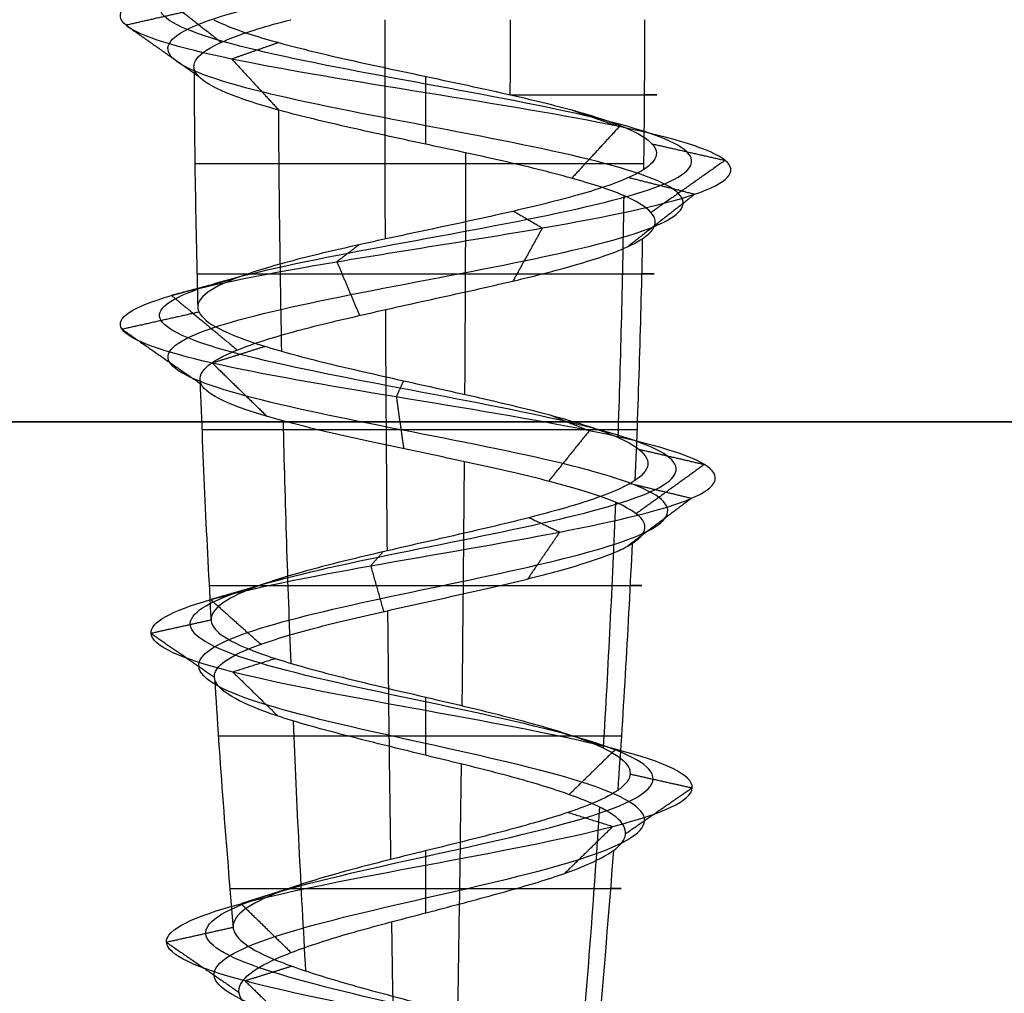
# Model space of a CAD drawing. Header units: millimetres. Extents: x -206 to 214, y -182 to 189.
# Tile 42 of 656: x -130.22 to -124.38, y 129.64 to 135.42. Entities that reach past the tile are written whole.
import ezdxf

# ---------------------------------------------------------------- set-up
doc = ezdxf.new("R2010")
doc.units = ezdxf.units.MM
doc.layers.add('Default', color=7, linetype='Continuous', true_color=0x000000)
doc.layers.add('Screw', color=7, linetype='Continuous', true_color=0xffffff)

msp = doc.modelspace()

# ---------------------------------------------------------------- linework, layer by layer
at = {"layer": 'Default'}
for points in [[(-204.8113, 133.0307, 1114.5033), (4.1887, 133.0307, 1114.5033), (213.1887, 133.0307, 1114.5033)], [(213.1887, 133.0307, 714.5033), (4.1887, 133.0307, 714.5033), (-204.8113, 133.0307, 714.5033)]]:
    msp.add_open_spline(points, degree=2, dxfattribs=at)
at = {"layer": 'Screw', "color": 7, "true_color": 0xffffff, "extrusion": (0.984564, 9.33495e-14, -0.175023)}
for start, end in [(268.803567, 270), (267.101632, 268.418832), (265.414268, 266.774917), (263.723721, 265.073236)]:
    msp.add_arc((135.4167, 748.9498, -252.1182), 62.3281, start, end, dxfattribs=at)
at = {"layer": 'Screw', "color": 7, "true_color": 0xffffff, "extrusion": (-0.930504, -9.33495e-14, 0.366281)}
msp.add_arc((-135.4167, 563.5937, 383.202), 62.3281, 89.590282, 90, dxfattribs=at)
at = {"layer": 'Screw', "color": 7, "true_color": 0xffffff, "extrusion": (-0.326888, 3.09932e-14, -0.945063)}
msp.add_arc((-135.4167, 417.5938, -640.0861), 62.3281, 270, 270.818715, dxfattribs=at)
at = {"layer": 'Screw', "color": 7, "true_color": 0xffffff, "extrusion": (0.018848, -1.78709e-15, 0.999822)}
for start, end in [(90.260206, 91.57383), (91.96827, 93.281896)]:
    msp.add_arc((135.4167, 80.4346, 718.9661), 62.3281, start, end, dxfattribs=at)
at = {"layer": 'Screw', "color": 7, "true_color": 0xffffff, "extrusion": (0, 1, 0)}
for centre, radius, start, end in [((127.8113, 721.5033, 134.9714), 1.3733, 111.40935, 199.08), ((127.8113, 721.5033, 134.5607), 1.369, 199.08, 1.08), ((127.8113, 721.5033, 133.9077), 1.3566, 1.08, 199.08), ((127.8113, 721.5033, 132.982), 1.3273, 199.08, 1.08), ((127.8113, 721.5033, 132.059), 1.2844, 1.08, 199.08), ((127.8113, 721.5033, 131.1658), 1.2298, 199.08, 1.08), ((127.8113, 721.5033, 130.261), 1.1613, 1.08, 199.08)]:
    msp.add_arc(centre, radius, start, end, dxfattribs=at)
at = {"layer": 'Screw', "color": 7, "true_color": 0xffffff, "extrusion": (-0.772512, -9.33495e-14, -0.635)}
for start, end in [(88.190767, 89.506747), (86.486412, 87.810048), (84.803382, 86.171321)]:
    msp.add_arc((-135.4167, 577.5769, -359.419), 62.3281, start, end, dxfattribs=at)
at = {"layer": 'Screw', "color": 7, "true_color": 0xffffff, "extrusion": (-0.984564, -9.33495e-14, 0.175023)}
for start, end in [(87.955423, 89.273537), (86.25486, 87.588297), (84.570262, 85.936105)]:
    msp.add_arc((-135.4167, 627.0432, 252.1182), 62.3281, start, end, dxfattribs=at)
at = {"layer": 'Screw', "color": 7, "true_color": 0xffffff, "extrusion": (-0.506335, -9.33495e-14, 0.862337)}
for start, end in [(87.720403, 89.039653), (86.02345, 87.36559), (84.337257, 85.700058)]:
    msp.add_arc((-135.4167, 194.1525, 686.8943), 62.3281, start, end, dxfattribs=at)
at = {"layer": 'Screw', "color": 7, "true_color": 0xffffff, "extrusion": (-0.326888, 3.099e-14, -0.945063)}
msp.add_arc((-135.4167, 417.5938, -640.0861), 62.3281, 271.195378, 272.514379, dxfattribs=at)
at = {"layer": 'Screw', "color": 7, "true_color": 0xffffff, "extrusion": (-0.326888, 3.09926e-14, -0.945063)}
msp.add_arc((-135.4167, 417.5938, -640.0861), 62.3281, 272.858129, 274.207806, dxfattribs=at)
at = {"layer": 'Screw', "color": 7, "true_color": 0xffffff, "extrusion": (0.018848, -1.78677e-15, 0.999822)}
msp.add_arc((135.4167, 80.4346, 718.9661), 62.3281, 93.594012, 94.963328, dxfattribs=at)
at = {"layer": 'Screw', "color": 7, "true_color": 0xffffff, "extrusion": (-0.326888, 3.1003e-14, -0.945063)}
msp.add_arc((-135.4167, 417.5938, -640.0861), 62.3281, 274.536795, 275.895623, dxfattribs=at)
at = {"layer": 'Screw', "color": 7, "true_color": 0xffffff}
for points, knots in [([(-127.8891, 126.7557, 720.7371), (-127.8635, 126.7656, 720.7319), (-127.8376, 126.7754, 720.7281), (-127.6077, 126.8617, 720.7065), (-127.389, 126.938, 720.7718), (-127.0528, 127.0908, 721.0539), (-126.9381, 127.1672, 721.2697), (-126.8999, 127.32, 721.7369), (-126.9776, 127.3963, 721.9855), (-127.3022, 127.5491, 722.364), (-127.5477, 127.6255, 722.4911), (-128.0749, 127.7782, 722.5293), (-128.3533, 127.8546, 722.4393), (-128.7743, 128.0074, 722.0723), (-128.9194, 128.0838, 721.7969), (-128.9461, 128.2365, 721.2097), (-128.8269, 128.3129, 720.9114), (-128.4141, 128.4657, 720.4769), (-128.1169, 128.5421, 720.3437), (-127.5057, 128.6948, 720.3284), (-127.1955, 128.7712, 720.4468), (-126.744, 128.924, 720.8766), (-126.6059, 129.0004, 721.1857), (-126.5906, 129.1531, 721.8209), (-126.7139, 129.2295, 722.1431), (-127.1607, 129.3823, 722.6115), (-127.4817, 129.4587, 722.7546), (-128.1409, 129.6114, 722.7699), (-128.475, 129.6878, 722.6416), (-128.9604, 129.8406, 722.1778), (-129.1103, 129.917, 721.8449), (-129.1218, 130.0697, 721.1617), (-128.983, 130.1461, 720.819), (-128.5011, 130.2989, 720.3263), (-128.1589, 130.3753, 720.1795), (-127.4637, 130.528, 720.1718), (-127.115, 130.6044, 720.3112), (-126.6138, 130.7572, 720.8016), (-126.4646, 130.8335, 721.1497), (-126.4569, 130.9863, 721.8569), (-126.5988, 131.0627, 722.2116), (-127.0977, 131.2155, 722.7212), (-127.4517, 131.2918, 722.873), (-128.1709, 131.4446, 722.8806), (-128.5315, 131.521, 722.7363), (-129.0497, 131.6738, 722.2289), (-129.202, 131.7501, 721.8689), (-129.2127, 131.8934, 721.1834), (-129.1069, 131.9602, 720.8598), (-128.7056, 132.0939, 720.3497), (-128.413, 132.1607, 720.1652), (-127.7701, 132.2944, 720.0236), (-127.4221, 132.3612, 720.0673), (-126.8273, 132.4949, 720.3701), (-126.5827, 132.5617, 720.6283), (-126.3115, 132.6954, 721.2482), (-126.286, 132.7622, 721.6077), (-126.4722, 132.8959, 722.2678), (-126.6835, 132.9627, 722.5658), (-127.2539, 133.0964, 722.963), (-127.611, 133.1632, 723.0605), (-128.3129, 133.2969, 723.0048), (-128.6553, 133.3637, 722.8516), (-129.1691, 133.4974, 722.3567), (-129.3385, 133.5642, 722.0167), (-129.4226, 133.6979, 721.299), (-129.3259, 133.7647, 720.9265), (-128.9238, 133.8984, 720.3248), (-128.6162, 133.9652, 720.0966), (-127.9236, 134.0989, 719.8866), (-127.5411, 134.1657, 719.9053), (-126.8725, 134.2994, 720.1823), (-126.5887, 134.3662, 720.4395), (-126.2475, 134.4999, 721.0778), (-126.1914, 134.5667, 721.4566), (-126.3326, 134.7004, 722.1664), (-126.5294, 134.7672, 722.4949), (-127.0889, 134.9009, 722.954), (-127.4494, 134.9678, 723.083), (-128.1732, 135.1014, 723.083), (-128.5338, 135.1683, 722.954), (-129.0932, 135.3019, 722.4949), (-129.2901, 135.3688, 722.1664), (-129.4313, 135.5024, 721.4566), (-129.3751, 135.5693, 721.0778), (-129.0339, 135.7029, 720.4395), (-128.7502, 135.7698, 720.1823), (-128.0815, 135.9034, 719.9053), (-127.699, 135.9703, 719.8866), (-127.0065, 136.1039, 720.0966), (-126.6989, 136.1708, 720.3248), (-126.2968, 136.3044, 720.9265), (-126.2037, 136.3713, 721.298), (-126.2747, 136.505, 722.0183), (-126.4384, 136.5718, 722.3645), (-126.9502, 136.7055, 722.8762), (-127.2964, 136.7723, 723.04), (-128.0166, 136.906, 723.1109), (-128.3881, 136.9728, 723.0178), (-128.9899, 137.1065, 722.6158), (-129.218, 137.1733, 722.3082), (-129.4281, 137.307, 721.6156), (-129.4093, 137.3738, 721.2331), (-129.1323, 137.5075, 720.5644), (-128.8751, 137.5743, 720.2807), (-128.2369, 137.708, 719.9395), (-127.8581, 137.7748, 719.8833), (-127.1482, 137.9085, 720.0245), (-126.8198, 137.9753, 720.2214), (-126.3606, 138.109, 720.7809), (-126.2316, 138.1758, 721.1414), (-126.2316, 138.3095, 721.8652), (-126.3606, 138.3763, 722.2257), (-126.8198, 138.51, 722.7852), (-127.1482, 138.5768, 722.9821), (-127.8581, 138.7105, 723.1233), (-128.2369, 138.7773, 723.0671), (-128.8751, 138.911, 722.7259), (-129.1323, 138.9778, 722.4422), (-129.4093, 139.1115, 721.7735), (-129.4281, 139.1783, 721.391), (-129.218, 139.312, 720.6984), (-128.9899, 139.3788, 720.3909), (-128.3881, 139.5125, 719.9888), (-128.0166, 139.5793, 719.8957), (-127.2964, 139.713, 719.9667), (-126.9502, 139.7799, 720.1304), (-126.4384, 139.9135, 720.6422), (-126.2747, 139.9804, 720.9883), (-126.2037, 140.114, 721.7086), (-126.2968, 140.1809, 722.0801), (-126.6989, 140.3145, 722.6818), (-127.0065, 140.3814, 722.91), (-127.699, 140.515, 723.1201), (-128.0815, 140.5819, 723.1013), (-128.7502, 140.7155, 722.8243), (-129.0339, 140.7824, 722.5671), (-129.3751, 140.916, 721.9288), (-129.4313, 140.9829, 721.55), (-129.2901, 141.1165, 720.8402), (-129.0932, 141.1834, 720.5117), (-128.5338, 141.3171, 720.0526), (-128.1732, 141.3839, 719.9236), (-127.4494, 141.5176, 719.9236), (-127.0889, 141.5844, 720.0526), (-126.5294, 141.7181, 720.5117), (-126.3326, 141.7849, 720.8402), (-126.1914, 141.9186, 721.55), (-126.2475, 141.9854, 721.9288), (-126.5887, 142.1191, 722.5671), (-126.8725, 142.1859, 722.8243), (-127.5411, 142.3196, 723.1013), (-127.9236, 142.3864, 723.1201), (-128.6162, 142.5201, 722.91), (-128.9238, 142.5869, 722.6818), (-129.3259, 142.7206, 722.0801), (-129.4189, 142.7874, 721.7086), (-129.348, 142.9211, 720.9883), (-129.1842, 142.9879, 720.6422), (-128.6725, 143.1216, 720.1304), (-128.3263, 143.1884, 719.9667), (-127.606, 143.3221, 719.8957), (-127.2346, 143.3889, 719.9888), (-126.6328, 143.5226, 720.3909), (-126.4047, 143.5894, 720.6984), (-126.1946, 143.7231, 721.391), (-126.2134, 143.7899, 721.7735), (-126.4903, 143.9236, 722.4422), (-126.7475, 143.9904, 722.7259), (-127.3858, 144.1241, 723.0671), (-127.7646, 144.1909, 723.1233), (-128.4744, 144.3246, 722.9821), (-128.8029, 144.3914, 722.7852), (-129.262, 144.5251, 722.2257), (-129.391, 144.5918, 721.8658), (-129.391, 144.6588, 721.5033)], [2.782471, 2.782471, 2.782471, 2.782471, 2.974275, 2.974275, 4.461413, 4.461413, 5.948551, 5.948551, 7.435688, 7.435688, 8.922826, 8.922826, 10.409964, 10.409964, 11.897102, 11.897102, 13.384239, 13.384239, 14.871377, 14.871377, 16.358515, 16.358515, 17.845652, 17.845652, 19.33279, 19.33279, 20.819928, 20.819928, 22.307065, 22.307065, 23.794203, 23.794203, 25.281341, 25.281341, 26.768478, 26.768478, 28.255616, 28.255616, 29.742754, 29.742754, 31.229892, 31.229892, 32.717029, 32.717029, 34.204167, 34.204167, 35.691305, 35.691305, 36.99255, 36.99255, 38.293796, 38.293796, 39.595041, 39.595041, 40.896287, 40.896287, 42.197532, 42.197532, 43.498777, 43.498777, 44.800023, 44.800023, 46.101268, 46.101268, 47.402514, 47.402514, 48.703759, 48.703759, 50.005005, 50.005005, 51.30625, 51.30625, 52.607496, 52.607496, 53.908741, 53.908741, 55.209987, 55.209987, 56.511232, 56.511232, 57.812478, 57.812478, 59.113723, 59.113723, 60.414969, 60.414969, 61.716214, 61.716214, 63.01746, 63.01746, 64.318705, 64.318705, 65.619951, 65.619951, 66.921196, 66.921196, 68.222442, 68.222442, 69.523687, 69.523687, 70.824933, 70.824933, 72.126178, 72.126178, 73.427423, 73.427423, 74.728669, 74.728669, 76.029914, 76.029914, 77.33116, 77.33116, 78.632405, 78.632405, 79.933651, 79.933651, 81.234896, 81.234896, 82.536142, 82.536142, 83.837387, 83.837387, 85.138633, 85.138633, 86.439878, 86.439878, 87.741124, 87.741124, 89.042369, 89.042369, 90.343615, 90.343615, 91.64486, 91.64486, 92.946106, 92.946106, 94.247351, 94.247351, 95.548597, 95.548597, 96.849842, 96.849842, 98.151088, 98.151088, 99.452333, 99.452333, 100.753579, 100.753579, 102.054824, 102.054824, 103.35607, 103.35607, 104.657315, 104.657315, 105.95856, 105.95856, 107.259806, 107.259806, 108.561051, 108.561051, 109.862297, 109.862297, 111.163542, 111.163542, 112.464788, 112.464788, 113.766033, 113.766033, 115.067279, 115.067279, 116.368524, 116.368524, 117.66977, 117.66977, 118.971015, 118.971015, 118.971015, 118.971015]), ([(-128.7071, 126.2752, 721.5033), (-128.7167, 126.3516, 721.2688), (-128.6482, 126.4279, 721.0193), (-128.3223, 126.5807, 720.6394), (-128.0758, 126.6571, 720.512), (-127.5468, 126.8099, 720.4738), (-127.2675, 126.8862, 720.5642), (-126.8452, 127.039, 720.9325), (-126.7055, 127.1154, 721.2088), (-126.6673, 127.2682, 721.7978), (-126.77, 127.3445, 722.1069), (-127.1807, 127.4973, 722.5716), (-127.4868, 127.5737, 722.7237), (-128.1358, 127.7264, 722.7619), (-128.4747, 127.8028, 722.6468), (-128.9819, 127.9556, 722.1937), (-129.152, 128.032, 721.8578), (-129.1788, 128.1847, 721.1488), (-129.0345, 128.2611, 720.7899), (-128.5355, 128.4139, 720.2693), (-128.1778, 128.4903, 720.111), (-127.4448, 128.643, 720.0958), (-127.074, 128.7194, 720.2392), (-126.5364, 128.8722, 720.7552), (-126.3732, 128.9486, 721.1248), (-126.3579, 129.1013, 721.8818), (-126.5063, 129.1777, 722.2645), (-127.0393, 129.3305, 722.8191), (-127.4208, 129.4069, 722.9872), (-128.2018, 129.5596, 723.0025), (-128.5965, 129.636, 722.8492), (-129.168, 129.7888, 722.2992), (-129.343, 129.8652, 721.9058), (-129.3545, 130.0179, 721.1008), (-129.1906, 130.0943, 720.6975), (-128.6225, 130.2471, 720.1187), (-128.2198, 130.3235, 719.9468), (-127.4028, 130.4762, 719.9392), (-126.9936, 130.5526, 720.1036), (-126.4062, 130.7054, 720.6802), (-126.2319, 130.7817, 721.0888), (-126.2243, 130.9345, 721.9178), (-126.3912, 131.0109, 722.333), (-126.9762, 131.1637, 722.9288), (-127.3908, 131.24, 723.1056), (-128.2318, 131.3928, 723.1133), (-128.653, 131.4692, 722.9439), (-129.2573, 131.622, 722.3504), (-129.4347, 131.6983, 721.9298), (-129.4454, 131.8416, 721.1301), (-129.3206, 131.9084, 720.7534), (-128.8516, 132.0421, 720.1609), (-128.5107, 132.1089, 719.9474), (-127.7632, 132.2426, 719.7851), (-127.3594, 132.3094, 719.837), (-126.6706, 132.4431, 720.1901), (-126.3882, 132.5099, 720.49), (-126.0762, 132.6436, 721.2084), (-126.0479, 132.7104, 721.6243), (-126.2651, 132.8441, 722.3863), (-126.5099, 132.9109, 722.7297), (-127.1689, 133.0446, 723.186), (-127.5807, 133.1114, 723.2973), (-128.3888, 133.2451, 723.2311), (-128.7821, 133.3119, 723.0538), (-129.3712, 133.4456, 722.4835), (-129.5648, 133.5124, 722.0925), (-129.6594, 133.6461, 721.2688), (-129.5489, 133.7129, 720.8416), (-129.0876, 133.8466, 720.1512), (-128.7347, 133.9134, 719.8895), (-127.9401, 134.0471, 719.6485), (-127.5013, 134.1139, 719.67), (-126.7342, 134.2476, 719.9878), (-126.4087, 134.3144, 720.2828), (-126.0172, 134.4481, 721.0151), (-125.9528, 134.5149, 721.4497), (-126.1148, 134.6486, 722.2641), (-126.3406, 134.7154, 722.6409), (-126.9825, 134.8491, 723.1677), (-127.3962, 134.916, 723.3157), (-128.2265, 135.0496, 723.3157), (-128.6402, 135.1165, 723.1677), (-129.282, 135.2501, 722.6409), (-129.5079, 135.317, 722.2641), (-129.6699, 135.4506, 721.4497), (-129.6054, 135.5175, 721.0151), (-129.214, 135.6511, 720.2828), (-128.8885, 135.718, 719.9878), (-128.1213, 135.8516, 719.67), (-127.6825, 135.9185, 719.6485), (-126.8879, 136.0521, 719.8895), (-126.535, 136.119, 720.1512), (-126.0737, 136.2526, 720.8416), (-125.967, 136.3195, 721.2678), (-126.0484, 136.4532, 722.0941), (-126.2362, 136.52, 722.4913), (-126.8233, 136.6537, 723.0784), (-127.2205, 136.7205, 723.2663), (-128.0468, 136.8542, 723.3476), (-128.473, 136.921, 723.2409), (-129.1634, 137.0547, 722.7796), (-129.4251, 137.1215, 722.4267), (-129.6662, 137.2552, 721.6321), (-129.6446, 137.322, 721.1933), (-129.3269, 137.4557, 720.4262), (-129.0318, 137.5225, 720.1006), (-128.2995, 137.6562, 719.7092), (-127.8649, 137.723, 719.6448), (-127.0506, 137.8567, 719.8067), (-126.6737, 137.9235, 720.0326), (-126.147, 138.0572, 720.6745), (-125.9989, 138.124, 721.0881), (-125.9989, 138.2577, 721.9185), (-126.147, 138.3245, 722.3321), (-126.6737, 138.4582, 722.974), (-127.0506, 138.525, 723.1999), (-127.8649, 138.6587, 723.3619), (-128.2995, 138.7255, 723.2974), (-129.0318, 138.8592, 722.906), (-129.3269, 138.926, 722.5804), (-129.6446, 139.0597, 721.8133), (-129.6662, 139.1265, 721.3745), (-129.4251, 139.2602, 720.5799), (-129.1634, 139.327, 720.227), (-128.473, 139.4607, 719.7657), (-128.0468, 139.5275, 719.659), (-127.2205, 139.6612, 719.7403), (-126.8233, 139.7281, 719.9282), (-126.2362, 139.8617, 720.5153), (-126.0484, 139.9286, 720.9125), (-125.967, 140.0622, 721.7388), (-126.0737, 140.1291, 722.165), (-126.535, 140.2627, 722.8554), (-126.8879, 140.3296, 723.1171), (-127.6825, 140.4632, 723.3582), (-128.1213, 140.5301, 723.3366), (-128.8885, 140.6637, 723.0188), (-129.214, 140.7306, 722.7238), (-129.6054, 140.8642, 721.9915), (-129.6699, 140.9311, 721.5569), (-129.5079, 141.0647, 720.7425), (-129.282, 141.1316, 720.3657), (-128.6402, 141.2653, 719.8389), (-128.2265, 141.3321, 719.6909), (-127.3962, 141.4658, 719.6909), (-126.9825, 141.5326, 719.8389), (-126.3406, 141.6663, 720.3657), (-126.1148, 141.7331, 720.7425), (-125.9528, 141.8668, 721.5569), (-126.0172, 141.9336, 721.9915), (-126.4087, 142.0673, 722.7238), (-126.7342, 142.1341, 723.0188), (-127.5013, 142.2678, 723.3366), (-127.9401, 142.3346, 723.3582), (-128.7347, 142.4683, 723.1171), (-129.0876, 142.5351, 722.8554), (-129.5489, 142.6688, 722.165), (-129.6557, 142.7356, 721.7388), (-129.5743, 142.8693, 720.9125), (-129.3864, 142.9361, 720.5153), (-128.7993, 143.0698, 719.9282), (-128.4021, 143.1366, 719.7403), (-127.5758, 143.2703, 719.659), (-127.1496, 143.3371, 719.7657), (-126.4592, 143.4708, 720.227), (-126.1975, 143.5376, 720.5799), (-125.9565, 143.6713, 721.3745), (-125.978, 143.7381, 721.8133), (-126.2958, 143.8718, 722.5804), (-126.5908, 143.9386, 722.906), (-127.3231, 144.0723, 723.2974), (-127.7577, 144.1391, 723.3619), (-128.5721, 144.2728, 723.1999), (-128.9489, 144.3396, 722.974), (-129.4757, 144.4733, 722.3321), (-129.6237, 144.54, 721.9191), (-129.6237, 144.607, 721.5033)], [0.0909091, 0.0909091, 0.0909091, 0.0909091, 0.1022727, 0.1022727, 0.1136364, 0.1136364, 0.125, 0.125, 0.1363636, 0.1363636, 0.1477273, 0.1477273, 0.1590909, 0.1590909, 0.1704545, 0.1704545, 0.1818182, 0.1818182, 0.1931818, 0.1931818, 0.2045455, 0.2045455, 0.2159091, 0.2159091, 0.2272727, 0.2272727, 0.2386364, 0.2386364, 0.25, 0.25, 0.2613636, 0.2613636, 0.2727273, 0.2727273, 0.2840909, 0.2840909, 0.2954545, 0.2954545, 0.3068182, 0.3068182, 0.3181818, 0.3181818, 0.3295455, 0.3295455, 0.3409091, 0.3409091, 0.3522727, 0.3522727, 0.3636364, 0.3636364, 0.3735795, 0.3735795, 0.3835227, 0.3835227, 0.3934659, 0.3934659, 0.4034091, 0.4034091, 0.4133523, 0.4133523, 0.4232955, 0.4232955, 0.4332386, 0.4332386, 0.4431818, 0.4431818, 0.453125, 0.453125, 0.4630682, 0.4630682, 0.4730114, 0.4730114, 0.4829545, 0.4829545, 0.4928977, 0.4928977, 0.5028409, 0.5028409, 0.5127841, 0.5127841, 0.5227273, 0.5227273, 0.5326705, 0.5326705, 0.5426136, 0.5426136, 0.5525568, 0.5525568, 0.5625, 0.5625, 0.5724432, 0.5724432, 0.5823864, 0.5823864, 0.5923295, 0.5923295, 0.6022727, 0.6022727, 0.6122159, 0.6122159, 0.6221591, 0.6221591, 0.6321023, 0.6321023, 0.6420455, 0.6420455, 0.6519886, 0.6519886, 0.6619318, 0.6619318, 0.671875, 0.671875, 0.6818182, 0.6818182, 0.6917614, 0.6917614, 0.7017045, 0.7017045, 0.7116477, 0.7116477, 0.7215909, 0.7215909, 0.7315341, 0.7315341, 0.7414773, 0.7414773, 0.7514205, 0.7514205, 0.7613636, 0.7613636, 0.7713068, 0.7713068, 0.78125, 0.78125, 0.7911932, 0.7911932, 0.8011364, 0.8011364, 0.8110795, 0.8110795, 0.8210227, 0.8210227, 0.8309659, 0.8309659, 0.8409091, 0.8409091, 0.8508523, 0.8508523, 0.8607955, 0.8607955, 0.8707386, 0.8707386, 0.8806818, 0.8806818, 0.890625, 0.890625, 0.9005682, 0.9005682, 0.9105114, 0.9105114, 0.9204545, 0.9204545, 0.9303977, 0.9303977, 0.9403409, 0.9403409, 0.9502841, 0.9502841, 0.9602273, 0.9602273, 0.9701705, 0.9701705, 0.9801136, 0.9801136, 0.9900568, 0.9900568, 1, 1, 1, 1]), ([(-127.5152, 126.6556, 720.8077), (-127.4226, 126.6929, 720.8369), (-127.3339, 126.7301, 720.8841), (-127.0977, 126.8438, 721.0802), (-126.9884, 126.9202, 721.2829), (-126.9502, 127.073, 721.7237), (-127.0224, 127.1493, 721.9592), (-127.3284, 127.3021, 722.3192), (-127.5609, 127.3785, 722.4408), (-128.0618, 127.5312, 722.479), (-128.3271, 127.6076, 722.3944), (-128.7294, 127.7604, 722.046), (-128.8691, 127.8368, 721.7837), (-128.8959, 127.9895, 721.2229), (-128.7821, 128.0659, 720.9376), (-128.3878, 128.2187, 720.5217), (-128.1038, 128.2951, 720.3939), (-127.5189, 128.4478, 720.3787), (-127.2217, 128.5242, 720.4916), (-126.7889, 128.677, 720.9029), (-126.6561, 128.7534, 721.1989), (-126.6409, 128.9061, 721.8077), (-126.7588, 128.9825, 722.1168), (-127.187, 129.1353, 722.5667), (-127.4949, 129.2117, 722.7043), (-128.1277, 129.3644, 722.7196), (-128.4488, 129.4408, 722.5967), (-128.9156, 129.5936, 722.1516), (-129.0601, 129.67, 721.8317), (-129.0715, 129.8227, 721.1749), (-128.9381, 129.8991, 720.8452), (-128.4748, 130.0519, 720.3711), (-128.1457, 130.1283, 720.2297), (-127.4769, 130.281, 720.2221), (-127.1413, 130.3574, 720.3561), (-126.6587, 130.5102, 720.8278), (-126.5148, 130.5865, 721.1629), (-126.5072, 130.7393, 721.8437), (-126.6436, 130.8157, 722.1853), (-127.1239, 130.9685, 722.6764), (-127.4649, 131.0448, 722.8227), (-128.1577, 131.1976, 722.8304), (-128.5053, 131.274, 722.6914), (-129.0049, 131.4268, 722.2027), (-129.1517, 131.5031, 721.8557), (-129.1625, 131.6464, 721.1949), (-129.0608, 131.7132, 720.8828), (-128.674, 131.8469, 720.3904), (-128.3919, 131.9137, 720.2122), (-127.7716, 132.0474, 720.0752), (-127.4357, 132.1142, 720.1171), (-126.8611, 132.2479, 720.409), (-126.6248, 132.3147, 720.6582), (-126.3623, 132.4484, 721.2568), (-126.3374, 132.5152, 721.6042), (-126.517, 132.6489, 722.2422), (-126.721, 132.7157, 722.5304), (-127.2722, 132.8494, 722.9148), (-127.6175, 132.9162, 723.0094), (-128.2966, 133.0499, 722.9559), (-128.6279, 133.1167, 722.8079), (-129.1254, 133.2504, 722.3293), (-129.2896, 133.3172, 722.0003), (-129.3715, 133.4509, 721.3056), (-129.2777, 133.5177, 720.9449), (-128.8884, 133.6514, 720.3623), (-128.5906, 133.7182, 720.1414), (-127.92, 133.8519, 719.938), (-127.5497, 133.9187, 719.9562), (-126.9023, 134.0524, 720.2243), (-126.6276, 134.1192, 720.4733), (-126.2973, 134.2529, 721.0913), (-126.2429, 134.3197, 721.4581), (-126.3796, 134.4534, 722.1453), (-126.5702, 134.5202, 722.4633), (-127.1119, 134.6539, 722.9079), (-127.461, 134.7208, 723.0328), (-128.1617, 134.8544, 723.0328), (-128.5108, 134.9213, 722.9079), (-129.0524, 135.0549, 722.4633), (-129.243, 135.1218, 722.1453), (-129.3797, 135.2554, 721.4581), (-129.3253, 135.3223, 721.0913), (-128.995, 135.4559, 720.4733), (-128.7203, 135.5228, 720.2243), (-128.0729, 135.6564, 719.9562), (-127.7026, 135.7233, 719.938), (-127.0321, 135.8569, 720.1414), (-126.7343, 135.9238, 720.3623), (-126.345, 136.0574, 720.9449), (-126.2549, 136.1243, 721.3045), (-126.3236, 136.258, 722.0019), (-126.4821, 136.3248, 722.3371), (-126.9776, 136.4585, 722.8325), (-127.3127, 136.5253, 722.9911), (-128.0101, 136.659, 723.0597), (-128.3697, 136.7258, 722.9697), (-128.9524, 136.8595, 722.5804), (-129.1732, 136.9263, 722.2826), (-129.3766, 137.06, 721.612), (-129.3584, 137.1268, 721.2417), (-129.0903, 137.2605, 720.5943), (-128.8413, 137.3273, 720.3196), (-128.2233, 137.461, 719.9893), (-127.8566, 137.5278, 719.9349), (-127.1693, 137.6615, 720.0716), (-126.8513, 137.7283, 720.2622), (-126.4068, 137.862, 720.8039), (-126.2819, 137.9288, 721.1529), (-126.2819, 138.0625, 721.8537), (-126.4068, 138.1293, 722.2028), (-126.8513, 138.263, 722.7444), (-127.1693, 138.3298, 722.935), (-127.8566, 138.4635, 723.0717), (-128.2233, 138.5303, 723.0173), (-128.8413, 138.664, 722.687), (-129.0903, 138.7308, 722.4123), (-129.3584, 138.8645, 721.7649), (-129.3766, 138.9313, 721.3946), (-129.1732, 139.065, 720.7241), (-128.9524, 139.1318, 720.4263), (-128.3697, 139.2655, 720.037), (-128.0101, 139.3323, 719.9469), (-127.3127, 139.466, 720.0155), (-126.9776, 139.5329, 720.1741), (-126.4821, 139.6665, 720.6696), (-126.3236, 139.7334, 721.0047), (-126.2549, 139.867, 721.7021), (-126.345, 139.9339, 722.0617), (-126.7343, 140.0675, 722.6443), (-127.0321, 140.1344, 722.8652), (-127.7026, 140.268, 723.0686), (-128.0729, 140.3349, 723.0504), (-128.7203, 140.4685, 722.7823), (-128.995, 140.5354, 722.5333), (-129.3253, 140.669, 721.9153), (-129.3797, 140.7359, 721.5486), (-129.243, 140.8695, 720.8613), (-129.0524, 140.9364, 720.5433), (-128.5108, 141.07, 720.0987), (-128.1617, 141.1369, 719.9738), (-127.461, 141.2706, 719.9738), (-127.1119, 141.3374, 720.0987), (-126.5702, 141.4711, 720.5433), (-126.3796, 141.5379, 720.8613), (-126.2429, 141.6716, 721.5486), (-126.2973, 141.7384, 721.9153), (-126.6276, 141.8721, 722.5333), (-126.9023, 141.9389, 722.7823), (-127.5497, 142.0726, 723.0504), (-127.92, 142.1394, 723.0686), (-128.5906, 142.2731, 722.8652), (-128.8884, 142.3399, 722.6443), (-129.2777, 142.4736, 722.0617), (-129.3678, 142.5404, 721.7021), (-129.2991, 142.6741, 721.0047), (-129.1406, 142.7409, 720.6696), (-128.6451, 142.8746, 720.1741), (-128.3099, 142.9414, 720.0155), (-127.6126, 143.0751, 719.9469), (-127.2529, 143.1419, 720.037), (-126.6703, 143.2756, 720.4263), (-126.4494, 143.3424, 720.7241), (-126.246, 143.4761, 721.3946), (-126.2642, 143.5429, 721.7649), (-126.5324, 143.6766, 722.4123), (-126.7813, 143.7434, 722.687), (-127.3993, 143.8771, 723.0173), (-127.7661, 143.9439, 723.0717), (-128.4533, 144.0776, 722.935), (-128.7713, 144.1444, 722.7444), (-129.2159, 144.2781, 722.2028), (-129.3408, 144.3448, 721.8542), (-129.3408, 144.4118, 721.5033)], [9.962929, 9.962929, 9.962929, 9.962929, 10.425509, 10.425509, 11.373282, 11.373282, 12.321056, 12.321056, 13.268829, 13.268829, 14.216603, 14.216603, 15.164377, 15.164377, 16.11215, 16.11215, 17.059924, 17.059924, 18.007697, 18.007697, 18.955471, 18.955471, 19.903244, 19.903244, 20.851018, 20.851018, 21.798791, 21.798791, 22.746565, 22.746565, 23.694338, 23.694338, 24.642112, 24.642112, 25.589885, 25.589885, 26.537659, 26.537659, 27.485432, 27.485432, 28.433206, 28.433206, 29.38098, 29.38098, 30.328753, 30.328753, 31.158055, 31.158055, 31.987357, 31.987357, 32.816659, 32.816659, 33.64596, 33.64596, 34.475262, 34.475262, 35.304564, 35.304564, 36.133866, 36.133866, 36.963168, 36.963168, 37.79247, 37.79247, 38.621772, 38.621772, 39.451073, 39.451073, 40.280375, 40.280375, 41.109677, 41.109677, 41.938979, 41.938979, 42.768281, 42.768281, 43.597583, 43.597583, 44.426884, 44.426884, 45.256186, 45.256186, 46.085488, 46.085488, 46.91479, 46.91479, 47.744092, 47.744092, 48.573394, 48.573394, 49.402695, 49.402695, 50.231997, 50.231997, 51.061299, 51.061299, 51.890601, 51.890601, 52.719903, 52.719903, 53.549205, 53.549205, 54.378507, 54.378507, 55.207808, 55.207808, 56.03711, 56.03711, 56.866412, 56.866412, 57.695714, 57.695714, 58.525016, 58.525016, 59.354318, 59.354318, 60.183619, 60.183619, 61.012921, 61.012921, 61.842223, 61.842223, 62.671525, 62.671525, 63.500827, 63.500827, 64.330129, 64.330129, 65.15943, 65.15943, 65.988732, 65.988732, 66.818034, 66.818034, 67.647336, 67.647336, 68.476638, 68.476638, 69.30594, 69.30594, 70.135242, 70.135242, 70.964543, 70.964543, 71.793845, 71.793845, 72.623147, 72.623147, 73.452449, 73.452449, 74.281751, 74.281751, 75.111053, 75.111053, 75.940354, 75.940354, 76.769656, 76.769656, 77.598958, 77.598958, 78.42826, 78.42826, 79.257562, 79.257562, 80.086864, 80.086864, 80.916165, 80.916165, 81.745467, 81.745467, 82.574769, 82.574769, 83.404071, 83.404071, 83.404071, 83.404071]), ([(-129.1853, 135.1336, 721.5292), (-129.1861, 135.1425, 721.4879), (-129.1851, 135.1513, 721.4466), (-129.1712, 135.1937, 721.2488), (-129.1323, 135.2273, 721.0917), (-129.0054, 135.2937, 720.8041), (-128.9158, 135.328, 720.6697), (-128.7479, 135.38, 720.4931), (-128.682, 135.3984, 720.4358), (-128.6116, 135.4167, 720.3853)], [0.96749033, 0.96749033, 0.96749033, 0.96749033, 0.97051672, 0.97051672, 0.9820765, 0.9820765, 0.99363206, 0.99363206, 1, 1, 1, 1]), ([(-129.0684, 135.4167, 722.0602), (-129.0047, 135.3833, 722.2039), (-128.9148, 135.3495, 722.3383), (-128.6978, 135.283, 722.5657), (-128.5678, 135.2491, 722.6618), (-128.2867, 135.1823, 722.8025), (-128.1318, 135.1486, 722.849), (-127.8197, 135.082, 722.8862), (-127.6583, 135.0481, 722.8776), (-127.3521, 134.9814, 722.8071), (-127.2032, 134.9477, 722.7444), (-126.939, 134.8812, 722.5746), (-126.8201, 134.8473, 722.4652), (-126.629, 134.7806, 722.2162), (-126.5542, 134.7469, 722.0731), (-126.4587, 134.6805, 721.7743), (-126.4367, 134.6466, 721.6145), (-126.4473, 134.5843, 721.3218), (-126.4731, 134.555, 721.1849), (-126.518, 134.5261, 721.056)], [0, 0, 0, 0, 0.0131018, 0.0131018, 0.0262038, 0.0262038, 0.0393054, 0.0393054, 0.0524026, 0.0524026, 0.0654962, 0.0654962, 0.0785829, 0.0785829, 0.0916631, 0.0916631, 0.1047336, 0.1047336, 0.1160808, 0.1160808, 0.1160808, 0.1160808]), ([(-126.5248, 134.1164, 721.0583), (-126.5096, 134.1265, 721.1018), (-126.4965, 134.1366, 721.1459), (-126.4494, 134.1806, 721.3418), (-126.4391, 134.2145, 721.5019), (-126.473, 134.2817, 721.8119), (-126.5175, 134.3163, 721.9659), (-126.6541, 134.3841, 722.2464), (-126.7483, 134.418, 722.3767), (-126.9722, 134.485, 722.5949), (-127.1049, 134.5196, 722.6857), (-127.3894, 134.5872, 722.8154), (-127.5454, 134.621, 722.8562), (-127.8576, 134.6878, 722.8821), (-128.018, 134.7223, 722.8677), (-128.3207, 134.7898, 722.7866), (-128.4671, 134.8235, 722.7187), (-128.7249, 134.8902, 722.5398), (-128.8396, 134.9247, 722.4264), (-129.0218, 134.992, 722.1709), (-129.0917, 135.0256, 722.0251), (-129.1656, 135.0835, 721.7624), (-129.1828, 135.1086, 721.6456), (-129.1853, 135.1336, 721.5292)], [0.8519753, 0.8519753, 0.8519753, 0.8519753, 0.8553467, 0.8553467, 0.8668169, 0.8668169, 0.8782926, 0.8782926, 0.8897909, 0.8897909, 0.9012928, 0.9012928, 0.912814, 0.912814, 0.924337, 0.924337, 0.9358761, 0.9358761, 0.947415, 0.947415, 0.958967, 0.958967, 0.9674903, 0.9674903, 0.9674903, 0.9674903]), ([(-126.518, 134.5261, 721.056), (-126.5248, 134.5217, 721.0365), (-126.532, 134.5173, 721.0172), (-126.5979, 134.4798, 720.8528), (-126.6826, 134.4459, 720.7159), (-126.8904, 134.3793, 720.482), (-127.0164, 134.3456, 720.3819), (-127.2908, 134.2792, 720.2323), (-127.443, 134.2454, 720.1808), (-127.7515, 134.1787, 720.1331), (-127.912, 134.1451, 720.1362), (-128.218, 134.0787, 720.1957), (-128.3678, 134.0449, 720.2528), (-128.6351, 133.9783, 720.4122), (-128.7565, 133.9447, 720.5166), (-128.9538, 133.8783, 720.7568), (-129.0325, 133.8446, 720.8958), (-129.1366, 133.7783, 721.1882), (-129.1634, 133.7447, 721.3454), (-129.1628, 133.709, 721.5098), (-129.1627, 133.7069, 721.5193), (-129.1625, 133.7048, 721.5288)], [0.1160808, 0.1160808, 0.1160808, 0.1160808, 0.1177946, 0.1177946, 0.1308434, 0.1308434, 0.1438796, 0.1438796, 0.156901, 0.156901, 0.1699069, 0.1699069, 0.1828952, 0.1828952, 0.1958651, 0.1958651, 0.2088148, 0.2088148, 0.2217415, 0.2217415, 0.2225325, 0.2225325, 0.2225325, 0.2225325]), ([(-129.1492, 133.276, 721.5285), (-129.1511, 133.293, 721.4506), (-129.1464, 133.31, 721.3724), (-129.1125, 133.3612, 721.1447), (-129.063, 133.3959, 720.9955), (-128.9183, 133.4638, 720.7252), (-128.8208, 133.4987, 720.6008), (-128.5924, 133.5672, 720.3946), (-128.4581, 133.6014, 720.3101), (-128.1727, 133.669, 720.1931), (-128.0178, 133.7038, 720.1589), (-127.7091, 133.7721, 720.1451), (-127.5511, 133.8062, 720.1655), (-127.2552, 133.8737, 720.2571), (-127.1134, 133.9085, 720.3297), (-126.8656, 133.9766, 720.5161), (-126.7562, 134.0106, 720.6328), (-126.6108, 134.068, 720.8543), (-126.5615, 134.0923, 720.9543), (-126.5248, 134.1164, 721.0583)], [0.75864371, 0.75864371, 0.75864371, 0.75864371, 0.76434532, 0.76434532, 0.77561258, 0.77561258, 0.78693766, 0.78693766, 0.7982928, 0.7982928, 0.80965906, 0.80965906, 0.82105747, 0.82105747, 0.83246543, 0.83246543, 0.84390229, 0.84390229, 0.85197529, 0.85197529, 0.85197529, 0.85197529]), ([(-129.1625, 133.7048, 721.5288), (-129.1588, 133.6732, 721.6741), (-129.1311, 133.6407, 721.8204), (-129.0286, 133.5747, 722.1019), (-128.9493, 133.5404, 722.2397), (-128.7515, 133.4725, 722.4768), (-128.6304, 133.4379, 722.5794), (-128.3644, 133.3698, 722.7349), (-128.2159, 133.3355, 722.7901), (-127.9136, 133.2677, 722.846), (-127.7557, 133.233, 722.8476), (-127.4531, 133.165, 722.7976), (-127.3043, 133.1307, 722.7455), (-127.0374, 133.0628, 722.5962), (-126.9155, 133.0282, 722.4969), (-126.7157, 132.9602, 722.2664), (-126.635, 132.9259, 722.132), (-126.5257, 132.8581, 721.8481), (-126.4955, 132.8235, 721.6947), (-126.4893, 132.7555, 721.3915), (-126.513, 132.7211, 721.2374), (-126.5639, 132.6856, 721.0871), (-126.5662, 132.684, 721.0803), (-126.5687, 132.6823, 721.0735)], [0.2225325, 0.2225325, 0.2225325, 0.2225325, 0.2346461, 0.2346461, 0.2475474, 0.2475474, 0.2604273, 0.2604273, 0.2732792, 0.2732792, 0.2861022, 0.2861022, 0.2988944, 0.2988944, 0.3116548, 0.3116548, 0.3243813, 0.3243813, 0.3370732, 0.3370732, 0.3497283, 0.3497283, 0.3503328, 0.3503328, 0.3503328, 0.3503328]), ([(-126.5852, 132.3088, 721.0792), (-126.5569, 132.3273, 721.1589), (-126.536, 132.3458, 721.2414), (-126.5016, 132.3964, 721.4715), (-126.5052, 132.4286, 721.6244), (-126.5631, 132.4922, 721.9162), (-126.6182, 132.525, 722.0591), (-126.7715, 132.5893, 722.3151), (-126.8721, 132.6214, 722.4317), (-127.1036, 132.6849, 722.6217), (-127.2377, 132.7176, 722.6976), (-127.5205, 132.7817, 722.7988), (-127.6732, 132.8138, 722.8252), (-127.9746, 132.8771, 722.825), (-128.1273, 132.9098, 722.7983), (-128.4117, 132.9738, 722.6964), (-128.5472, 133.0057, 722.6194), (-128.7813, 133.0689, 722.4268), (-128.8829, 133.1015, 722.3086), (-129.0388, 133.1653, 722.0479), (-129.0949, 133.1972, 721.9017), (-129.1389, 133.2442, 721.6789), (-129.1471, 133.2601, 721.6038), (-129.1492, 133.276, 721.5285)], [0.6474183, 0.6474183, 0.6474183, 0.6474183, 0.6536067, 0.6536067, 0.6645423, 0.6645423, 0.6754994, 0.6754994, 0.6865043, 0.6865043, 0.697529, 0.697529, 0.7085986, 0.7085986, 0.7196861, 0.7196861, 0.7308157, 0.7308157, 0.7419615, 0.7419615, 0.7531465, 0.7531465, 0.7586437, 0.7586437, 0.7586437, 0.7586437]), ([(-126.5687, 132.6823, 721.0735), (-126.6171, 132.65, 720.938), (-126.6889, 132.6171, 720.809), (-126.8723, 132.5508, 720.579), (-126.9883, 132.5165, 720.4764), (-127.2444, 132.4487, 720.3193), (-127.3878, 132.4141, 720.2625), (-127.681, 132.3461, 720.202), (-127.8348, 132.3118, 720.1974), (-128.13, 132.244, 720.2402), (-128.2755, 132.2094, 720.2881), (-128.5375, 132.1415, 720.4283), (-128.6576, 132.1072, 720.5225), (-128.8555, 132.0394, 720.7427), (-128.936, 132.0047, 720.8716), (-129.0465, 131.9367, 721.1449), (-129.0782, 131.9024, 721.293), (-129.0846, 131.8619, 721.4691), (-129.0847, 131.8552, 721.4982), (-129.0838, 131.8485, 721.5273)], [0.3503328, 0.3503328, 0.3503328, 0.3503328, 0.3623459, 0.3623459, 0.3749239, 0.3749239, 0.3874613, 0.3874613, 0.3999564, 0.3999564, 0.4124078, 0.4124078, 0.4248142, 0.4248142, 0.4371739, 0.4371739, 0.4494864, 0.4494864, 0.4519139, 0.4519139, 0.4519139, 0.4519139]), ([(-129.0634, 131.5096, 721.5269), (-129.067, 131.5359, 721.4131), (-129.0552, 131.5623, 721.298), (-128.9941, 131.6205, 721.0481), (-128.9347, 131.6527, 720.9123), (-128.7756, 131.7168, 720.6719), (-128.6738, 131.75, 720.5641), (-128.4421, 131.8148, 720.3907), (-128.3089, 131.8473, 720.323), (-128.0309, 131.9114, 720.2377), (-127.8824, 131.9444, 720.2189), (-127.5908, 132.0091, 720.2323), (-127.4437, 132.0415, 720.2649), (-127.1726, 132.1054, 720.3765), (-127.0449, 132.1384, 720.457), (-126.8265, 132.203, 720.6541), (-126.7329, 132.2353, 720.7737), (-126.633, 132.2809, 720.9599), (-126.607, 132.2949, 721.0188), (-126.5852, 132.3088, 721.0792)], [0.55922837, 0.55922837, 0.55922837, 0.55922837, 0.56759811, 0.56759811, 0.57820819, 0.57820819, 0.58884377, 0.58884377, 0.59954331, 0.59954331, 0.61026957, 0.61026957, 0.62105234, 0.62105234, 0.63186028, 0.63186028, 0.64272181, 0.64272181, 0.64741828, 0.64741828, 0.64741828, 0.64741828]), ([(-129.0838, 131.8485, 721.5273), (-129.0798, 131.8213, 721.6453), (-129.0594, 131.7939, 721.7636), (-128.9787, 131.7333, 722.0143), (-128.9087, 131.6995, 722.1472), (-128.7304, 131.6326, 722.3772), (-128.6199, 131.5985, 722.4777), (-128.3752, 131.5311, 722.6323), (-128.2377, 131.4971, 722.6888), (-127.9561, 131.4303, 722.7505), (-127.8081, 131.3963, 722.7567), (-127.5239, 131.329, 722.7187), (-127.3836, 131.2949, 722.6743), (-127.1305, 131.2279, 722.5423), (-127.0142, 131.1941, 722.453), (-126.8225, 131.1269, 722.2435), (-126.7442, 131.0926, 722.1207), (-126.6361, 131.0255, 721.8598), (-126.6046, 130.9917, 721.7182), (-126.5922, 130.9247, 721.4375), (-126.6109, 130.8904, 721.2946), (-126.6585, 130.8523, 721.1435), (-126.6644, 130.8478, 721.1261), (-126.6707, 130.8434, 721.1088)], [0.4519139, 0.4519139, 0.4519139, 0.4519139, 0.4617504, 0.4617504, 0.4739562, 0.4739562, 0.4861023, 0.4861023, 0.4981926, 0.4981926, 0.5102355, 0.5102355, 0.5222136, 0.5222136, 0.5341447, 0.5341447, 0.5460072, 0.5460072, 0.5578177, 0.5578177, 0.5695614, 0.5695614, 0.571102, 0.571102, 0.571102, 0.571102]), ([(-126.6965, 130.4866, 721.1177), (-126.6585, 130.5143, 721.2215), (-126.6347, 130.5419, 721.3314), (-126.6171, 130.6034, 721.577), (-126.6312, 130.6386, 721.7162), (-126.7049, 130.7071, 721.9795), (-126.766, 130.7413, 722.107), (-126.9259, 130.8086, 722.3312), (-127.0268, 130.8432, 722.4307), (-127.254, 130.9118, 722.5884), (-127.3839, 130.9463, 722.6484), (-127.6531, 131.0134, 722.7202), (-127.7961, 131.0474, 722.7327), (-128.075, 131.1157, 722.7092), (-128.2147, 131.1505, 722.6724), (-128.4708, 131.2178, 722.555), (-128.5905, 131.2514, 722.4725), (-128.7927, 131.3189, 722.2745), (-128.8777, 131.3541, 722.1562), (-129.0018, 131.4221, 721.9001), (-129.0422, 131.4559, 721.7586), (-129.0603, 131.4958, 721.5867), (-129.0624, 131.5027, 721.5569), (-129.0634, 131.5096, 721.5269)], [0.4558635, 0.4558635, 0.4558635, 0.4558635, 0.4640275, 0.4640275, 0.4741243, 0.4741243, 0.4843047, 0.4843047, 0.4945144, 0.4945144, 0.5048098, 0.5048098, 0.5151351, 0.5151351, 0.5255332, 0.5255332, 0.5359747, 0.5359747, 0.5464652, 0.5464652, 0.5570264, 0.5570264, 0.5592284, 0.5592284, 0.5592284, 0.5592284]), ([(-126.6707, 130.8434, 721.1088), (-126.7125, 130.8142, 720.9949), (-126.772, 130.7848, 720.8864), (-126.9299, 130.7223, 720.6805), (-127.0349, 130.6882, 720.5841), (-127.2676, 130.6208, 720.4357), (-127.3985, 130.5868, 720.3814), (-127.6664, 130.5199, 720.322), (-127.8072, 130.4859, 720.3159), (-128.0775, 130.4185, 720.3517), (-128.2108, 130.3844, 720.3938), (-128.451, 130.3174, 720.5192), (-128.5613, 130.2835, 720.604), (-128.7426, 130.2162, 720.8029), (-128.8165, 130.1821, 720.9195), (-128.918, 130.115, 721.1668), (-128.9472, 130.0811, 721.3009), (-128.9536, 130.0396, 721.4642), (-128.9535, 130.0319, 721.4945), (-128.9523, 130.0242, 721.5248)], [0.57110199, 0.57110199, 0.57110199, 0.57110199, 0.58124329, 0.58124329, 0.59286312, 0.59286312, 0.60441155, 0.60441155, 0.61590155, 0.61590155, 0.62731251, 0.62731251, 0.63866532, 0.63866532, 0.64993644, 0.64993644, 0.66114187, 0.66114187, 0.66368337, 0.66368337, 0.66368337, 0.66368337]), ([(-128.9176, 129.639, 721.5242), (-128.9232, 129.6727, 721.3977), (-128.9066, 129.708, 721.269), (-128.8314, 129.7772, 721.0251), (-128.7709, 129.8121, 720.907), (-128.6151, 129.8807, 720.7006), (-128.5177, 129.9159, 720.6097), (-128.2997, 129.9853, 720.4673), (-128.1757, 130.0201, 720.4143), (-127.9201, 130.0882, 720.3542), (-127.785, 130.1228, 720.3465), (-127.5226, 130.1921, 720.3766), (-127.3916, 130.2271, 720.4154), (-127.153, 130.2952, 720.534), (-127.0423, 130.3293, 720.6155), (-126.8569, 130.398, 720.809), (-126.7799, 130.4333, 720.9239), (-126.715, 130.4737, 721.0701), (-126.7054, 130.4801, 721.0937), (-126.6965, 130.4866, 721.1177)], [0.37601776, 0.37601776, 0.37601776, 0.37601776, 0.38543757, 0.38543757, 0.39504219, 0.39504219, 0.40468718, 0.40468718, 0.41442791, 0.41442791, 0.42420446, 0.42420446, 0.43407463, 0.43407463, 0.44398923, 0.44398923, 0.45397605, 0.45397605, 0.45586348, 0.45586348, 0.45586348, 0.45586348]), ([(-128.9523, 130.0242, 721.5248), (-128.9479, 129.9979, 721.6272), (-128.9298, 129.9713, 721.7296), (-128.8583, 129.911, 721.9515), (-128.7951, 129.8766, 722.071), (-128.6341, 129.8088, 722.2774), (-128.5342, 129.7742, 722.3673), (-128.3137, 129.7059, 722.5045), (-128.1901, 129.6715, 722.5542), (-127.9377, 129.6036, 722.6068), (-127.8054, 129.5691, 722.6107), (-127.5525, 129.5008, 722.5733), (-127.4282, 129.4662, 722.5319), (-127.2055, 129.3983, 722.4106), (-127.1037, 129.3639, 722.3293), (-126.938, 129.2956, 722.1402), (-126.8714, 129.2609, 722.03), (-126.7819, 129.1928, 721.7973), (-126.7575, 129.1583, 721.6717), (-126.7541, 129.0902, 721.4245), (-126.7746, 129.0554, 721.2996), (-126.8181, 129.0189, 721.1763), (-126.8208, 129.0167, 721.169), (-126.8235, 129.0145, 721.1616)], [0.6636834, 0.6636834, 0.6636834, 0.6636834, 0.6722664, 0.6722664, 0.6833241, 0.6833241, 0.6943188, 0.6943188, 0.705226, 0.705226, 0.7160626, 0.7160626, 0.7268053, 0.7268053, 0.7374784, 0.7374784, 0.7480543, 0.7480543, 0.7585549, 0.7585549, 0.7689612, 0.7689612, 0.7696235, 0.7696235, 0.7696235, 0.7696235]), ([(-126.8621, 128.6306, 721.175), (-126.8218, 128.6635, 721.2807), (-126.7993, 128.6964, 721.395), (-126.7932, 128.763, 721.6255), (-126.8109, 128.7978, 721.7449), (-126.8854, 128.8654, 721.9691), (-126.9437, 128.8992, 722.0768), (-127.0917, 128.9661, 722.2639), (-127.1835, 129.0006, 722.3457), (-127.3881, 129.0683, 722.4726), (-127.504, 129.1022, 722.519), (-127.7421, 129.1687, 722.569), (-127.8674, 129.2027, 722.5731), (-128.1101, 129.2703, 722.5392), (-128.2309, 129.3044, 722.5001), (-128.4498, 129.3708, 722.3843), (-128.5508, 129.4043, 722.3059), (-128.7186, 129.4713, 722.1214), (-128.7876, 129.5053, 722.0125), (-128.8837, 129.5715, 721.7797), (-128.9117, 129.6048, 721.6528), (-128.9176, 129.6386, 721.5259), (-128.9176, 129.6388, 721.525), (-128.9176, 129.639, 721.5242)], [0.28553465, 0.28553465, 0.28553465, 0.28553465, 0.29401019, 0.29401019, 0.30280503, 0.30280503, 0.31169175, 0.31169175, 0.32063394, 0.32063394, 0.32968449, 0.32968449, 0.33877723, 0.33877723, 0.34797806, 0.34797806, 0.35722453, 0.35722453, 0.36656009, 0.36656009, 0.3759536, 0.3759536, 0.37601776, 0.37601776, 0.37601776, 0.37601776])]:
    msp.add_open_spline(points, degree=3, knots=knots, dxfattribs=at)
for points in [[(-129.4097, 135.5843, 720.649), (-129.2167, 135.4333, 720.7521), (-129.0238, 135.2824, 720.8552)], [(-129.1599, 135.4812, 721.7716), (-129.3744, 135.4325, 721.8142), (-129.5889, 135.3838, 721.8569)], [(-129.5889, 135.3838, 721.8569), (-129.3739, 135.2326, 721.8141), (-129.1589, 135.0813, 721.7714)], [(-128.6835, 135.2807, 722.5661), (-128.8223, 135.232, 722.7352), (-128.9611, 135.1833, 722.9043)], [(-128.9611, 135.1833, 722.9043), (-128.8216, 135.0316, 722.7343), (-128.6821, 134.8799, 722.5644)], [(-127.8113, 135.0804, 722.8774), (-127.8113, 135.0316, 723.0965), (-127.8113, 134.9828, 723.3157)], [(-127.8113, 134.9828, 723.3157), (-127.8113, 134.8304, 723.0948), (-127.8113, 134.6779, 722.8739)], [(-126.9405, 134.8802, 722.5644), (-126.801, 134.8312, 722.7343), (-126.6616, 134.7823, 722.9043)], [(-126.6616, 134.7823, 722.9043), (-126.8026, 134.6289, 722.7325), (-126.9436, 134.4756, 722.5607)], [(-126.467, 134.6801, 721.7707), (-126.2504, 134.631, 721.8138), (-126.0338, 134.5818, 721.8569)], [(-126.0338, 134.5818, 721.8569), (-126.2534, 134.4272, 721.8132), (-126.4731, 134.2727, 721.7695)], [(-126.6049, 134.4802, 720.8585), (-126.4089, 134.4308, 720.7537), (-126.2129, 134.3813, 720.649)], [(-126.2129, 134.3813, 720.649), (-126.4123, 134.2253, 720.7555), (-126.6116, 134.0694, 720.862)], [(-127.2891, 134.2805, 720.2426), (-127.2034, 134.2306, 720.0357), (-127.1178, 134.1808, 719.8289)], [(-127.1178, 134.1808, 719.8289), (-127.2051, 134.0232, 720.0399), (-127.2925, 133.8656, 720.2509)], [(-128.2063, 134.0808, 720.2012), (-128.2719, 134.0306, 719.9851), (-128.3374, 133.9803, 719.769)], [(-128.3374, 133.9803, 719.769), (-128.2703, 133.8208, 719.9901), (-128.2033, 133.6614, 720.2112)], [(-128.9388, 133.8814, 720.75), (-129.1285, 133.8306, 720.6232), (-129.3183, 133.7798, 720.4964)], [(-129.3183, 133.7798, 720.4964), (-129.1236, 133.6182, 720.6265), (-128.9289, 133.4567, 720.7565)], [(-129.1555, 133.6814, 721.6357), (-129.3838, 133.6303, 721.6582), (-129.6121, 133.5793, 721.6807)], [(-129.6121, 133.5793, 721.6807), (-129.3773, 133.4164, 721.6575), (-129.1425, 133.2536, 721.6344)], [(-128.7622, 133.4778, 722.4542), (-128.9194, 133.4283, 722.6114), (-129.0767, 133.3788, 722.7686)], [(-129.0767, 133.3788, 722.7686), (-128.9144, 133.2204, 722.6064), (-128.7521, 133.0621, 722.4441)], [(-127.9425, 133.2743, 722.835), (-127.9636, 133.2263, 723.0496), (-127.9848, 133.1783, 723.2642)], [(-127.9848, 133.1783, 723.2642), (-127.9629, 133.0242, 723.042), (-127.941, 132.8702, 722.8198)], [(-127.072, 133.0709, 722.6098), (-126.9557, 133.0243, 722.7838), (-126.8394, 132.9777, 722.9578)], [(-126.8394, 132.9777, 722.9578), (-126.9602, 132.8278, 722.7772), (-127.0809, 132.6779, 722.5965)], [(-126.5455, 132.8678, 721.8873), (-126.351, 132.8225, 721.9463), (-126.1565, 132.7772, 722.0053)], [(-126.1565, 132.7772, 722.0053), (-126.359, 132.6312, 721.9439), (-126.5616, 132.4851, 721.8824)], [(-126.5972, 132.6647, 721.0004), (-126.4147, 132.6207, 720.9248), (-126.2322, 132.5767, 720.8492)], [(-126.2322, 132.5767, 720.8492), (-126.4228, 132.4344, 720.9282), (-126.6134, 132.292, 721.0071)], [(-127.1962, 132.4618, 720.3525), (-127.1056, 132.419, 720.183), (-127.015, 132.3762, 720.0136)], [(-127.015, 132.3762, 720.0136), (-127.1099, 132.2373, 720.1911), (-127.2048, 132.0984, 720.3687)], [(-128.0639, 132.2591, 720.2333), (-128.1004, 132.2174, 720.0498), (-128.137, 132.1757, 719.8662)], [(-128.137, 132.1757, 719.8662), (-128.0986, 132.0401, 720.0591), (-128.0602, 131.9044, 720.2519)], [(-128.8041, 132.0565, 720.6886), (-128.9451, 132.0158, 720.5728), (-129.0861, 131.9752, 720.4571)], [(-129.0861, 131.9752, 720.4571), (-128.9375, 131.8426, 720.5791), (-128.7889, 131.7099, 720.701)], [(-129.0843, 131.854, 721.5033), (-129.2624, 131.8144, 721.5033), (-129.4404, 131.7747, 721.5033)], [(-129.4404, 131.7747, 721.5033), (-129.2522, 131.6449, 721.5033), (-129.064, 131.515, 721.5033)], [(-128.702, 131.6253, 722.394), (-128.8286, 131.5854, 722.5205), (-128.9551, 131.5456, 722.6471)], [(-128.9551, 131.5456, 722.6471), (-128.8208, 131.4145, 722.5128), (-128.6865, 131.2834, 722.3785)], [(-127.8113, 131.3968, 722.7485), (-127.8113, 131.3566, 722.929), (-127.8113, 131.3164, 723.1094)], [(-127.8113, 131.3164, 723.1094), (-127.8113, 131.1839, 722.9173), (-127.8113, 131.0513, 722.7252)], [(-126.9416, 131.1685, 722.373), (-126.8127, 131.1279, 722.502), (-126.6837, 131.0873, 722.6309)], [(-126.6837, 131.0873, 722.6309), (-126.8214, 130.9529, 722.4932), (-126.9591, 130.8185, 722.3555)], [(-126.5974, 130.9403, 721.5033), (-126.4127, 130.8992, 721.5033), (-126.2281, 130.8581, 721.5033)], [(-126.2281, 130.8581, 721.5033), (-126.426, 130.7216, 721.5033), (-126.624, 130.585, 721.5033)], [(-126.9647, 130.7124, 720.6567), (-126.8323, 130.6707, 720.5243), (-126.6999, 130.629, 720.3919)], [(-126.6999, 130.629, 720.3919), (-126.8424, 130.4899, 720.5344), (-126.9849, 130.3509, 720.6769)], [(-127.8113, 130.4846, 720.3238), (-127.8113, 130.4422, 720.1334), (-127.8113, 130.3998, 719.943)], [(-127.8113, 130.3998, 719.943), (-127.8113, 130.258, 720.1485), (-127.8113, 130.1162, 720.3541)], [(-128.6322, 130.2571, 720.6824), (-128.7694, 130.2139, 720.5452), (-128.9065, 130.1707, 720.4081)], [(-128.9065, 130.1707, 720.4081), (-128.758, 130.0257, 720.5567), (-128.6094, 129.8808, 720.7052)], [(-128.953, 130.0296, 721.5033), (-129.1509, 129.9856, 721.5033), (-129.3487, 129.9415, 721.5033)], [(-129.3487, 129.9415, 721.5033), (-129.1335, 129.7931, 721.5033), (-128.9184, 129.6446, 721.5033)], [(-128.6043, 129.7999, 722.2963), (-128.7433, 129.7562, 722.4352), (-128.8822, 129.7124, 722.5742)], [(-128.8822, 129.7124, 722.5742), (-128.7305, 129.5644, 722.4225), (-128.5788, 129.4164, 722.2708)]]:
    msp.add_open_spline(points, degree=2, dxfattribs=at)

doc.saveas('drawing.dxf')
